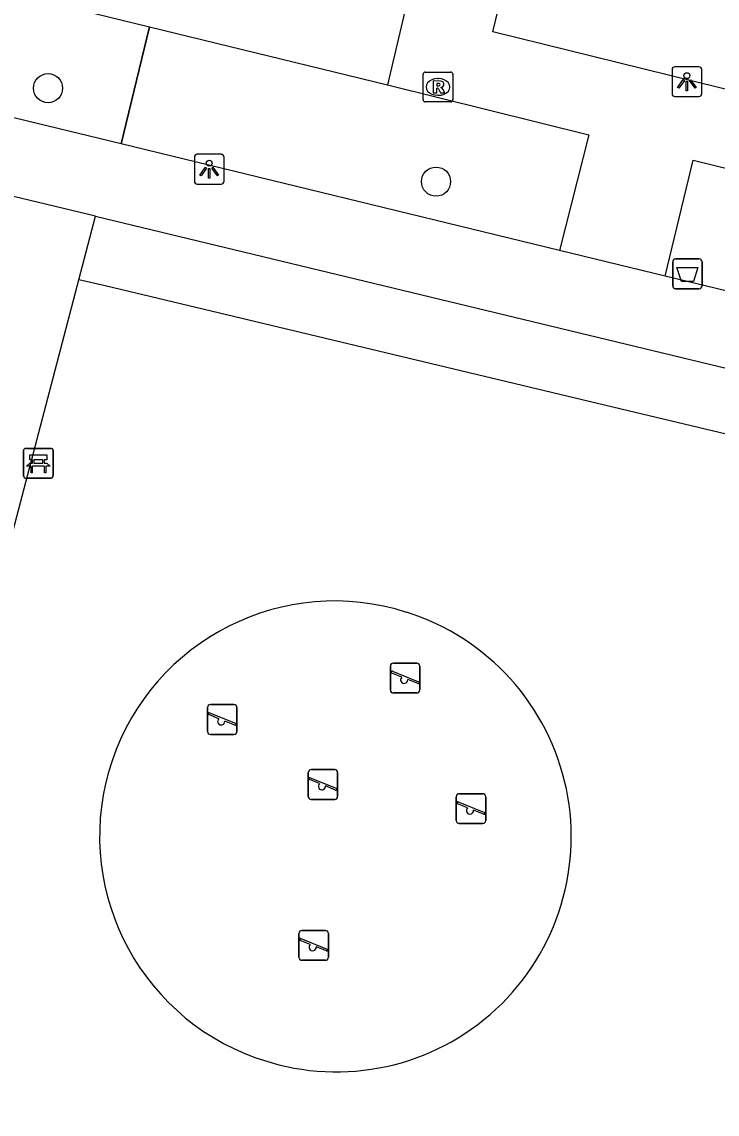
# Model space of a CAD drawing. Extents: x 162812 to 163818, y 381639 to 382470.
# Drawn here: x 163292.76 to 163316.1, y 382135.2 to 382171.85 of the extents above; entities that cross this region are included whole.
import ezdxf

# ---------------------------------------------------------------- set-up
doc = ezdxf.new("R2010")
doc.units = 0
for name, color, linetype in [('IMGEO_Afvalbak', 7, 'Continuous'), ('IMGEO_Bank', 7, 'Continuous'), ('IMGEO_Boom', 7, 'Continuous'), ('IMGEO_Groenvoorziening', 7, 'Continuous'), ('IMGEO_Hek', 7, 'Continuous'), ('IMGEO_Lichtpunt', 7, 'Continuous'), ('IMGEO_Rioolput', 7, 'Continuous'), ('IMGEO_Speelvoorziening', 7, 'Continuous'), ('IMGEO_Voetpad_gesloten', 7, 'Continuous'), ('IMGEO_Voetpad_open', 7, 'Continuous')]:
    doc.layers.add(name, color=color, linetype=linetype)

msp = doc.modelspace()

# ---------------------------------------------------------------- linework, layer by layer
at = {"layer": 'IMGEO_Afvalbak'}
for p, q in [((163314.608, 382162.993), (163314.608, 382163.793)), ((163314.608, 382163.793), (163314.608, 382162.993)), ((163314.708, 382163.893), (163315.498, 382163.893)), ((163315.498, 382163.893), (163314.708, 382163.893)), ((163315.598, 382163.793), (163315.598, 382162.993)), ((163315.598, 382162.993), (163315.598, 382163.793)), ((163315.498, 382162.893), (163314.708, 382162.893)), ((163314.708, 382162.893), (163315.498, 382162.893))]:
    msp.add_line(p, q, dxfattribs=at)
msp.add_lwpolyline([(163314.751, 382163.607), (163315.455, 382163.607), (163315.306, 382163.137), (163314.9, 382163.137), (163314.751, 382163.607)], dxfattribs=at)
for centre, start, end in [((163314.708, 382163.793), 90, 180), ((163314.708, 382163.793), 90, 180), ((163315.498, 382163.793), 0, 90), ((163315.498, 382163.793), 360, 90), ((163314.708, 382162.993), 180, 270), ((163314.708, 382162.993), 180, 270), ((163315.498, 382162.993), 270, 0), ((163315.498, 382162.993), 270, 0)]:
    msp.add_arc(centre, 0.1, start, end, dxfattribs=at)
at = {"layer": 'IMGEO_Bank'}
for p, q in [((163292.886, 382157.538), (163293.727, 382157.538)), ((163293.727, 382157.538), (163292.886, 382157.538)), ((163293.811, 382157.463), (163293.811, 382156.622)), ((163293.811, 382156.622), (163293.811, 382157.463)), ((163292.811, 382156.613), (163292.811, 382157.454)), ((163292.811, 382157.454), (163292.811, 382156.613)), ((163293.12, 382157.044), (163293.12, 382157.15)), ((163293.164, 382157.15), (163293.164, 382157.044)), ((163293.452, 382157.156), (163293.17, 382157.156)), ((163293.458, 382157.044), (163293.458, 382157.15)), ((163293.502, 382157.15), (163293.502, 382157.044)), ((163293.508, 382156.936), (163293.115, 382156.936)), ((163293.17, 382157.038), (163293.452, 382157.038)), ((163293.736, 382156.538), (163292.895, 382156.538)), ((163292.895, 382156.538), (163293.736, 382156.538))]:
    msp.add_line(p, q, dxfattribs=at)
for points in [[(163293.114, 382157.156), (163293.028, 382157.156), (163293.028, 382157.317), (163293.591, 382157.317), (163293.591, 382157.156), (163293.508, 382157.156)], [(163293.058, 382156.936), (163292.916, 382156.936), (163293.028, 382157.038), (163293.114, 382157.038)], [(163293.108, 382156.929), (163293.108, 382156.722), (163293.065, 382156.722), (163293.065, 382156.929)], [(163293.508, 382157.038), (163293.591, 382157.038), (163293.703, 382156.936), (163293.564, 382156.936)], [(163293.558, 382156.929), (163293.558, 382156.722), (163293.514, 382156.722), (163293.514, 382156.929)]]:
    msp.add_lwpolyline(points, dxfattribs=at)
for centre, radius, start, end in [((163292.889, 382157.46), 0.0779, 92.4484, 184.2845), ((163292.889, 382157.46), 0.0779, 92.4484, 184.2845), ((163293.733, 382157.46), 0.0779, 2.4484, 94.2845), ((163293.733, 382157.46), 0.0779, 2.4484, 94.2845), ((163293.113, 382157.149), 0.00671, 2.8957, 87.1043), ((163293.17, 382157.149), 0.00671, 92.8957, 177.1043), ((163293.452, 382157.149), 0.00671, 2.8957, 87.1043), ((163293.509, 382157.149), 0.00671, 92.8957, 177.1043), ((163293.058, 382156.929), 0.00671, 2.8957, 87.1043), ((163293.115, 382156.929), 0.00671, 92.8957, 177.1043), ((163293.113, 382157.045), 0.00671, 272.8957, 357.1043), ((163293.17, 382157.045), 0.00671, 182.8957, 267.1043), ((163293.452, 382157.045), 0.00671, 272.8957, 357.1043), ((163293.509, 382157.045), 0.00671, 182.8957, 267.1043), ((163293.507, 382156.929), 0.00671, 2.8957, 87.1043), ((163293.564, 382156.929), 0.00671, 92.8957, 177.1043), ((163292.889, 382156.616), 0.0779, 182.4484, 274.2845), ((163292.889, 382156.616), 0.0779, 182.4484, 274.2845), ((163293.733, 382156.616), 0.0779, 272.4484, 4.2845), ((163293.733, 382156.616), 0.0779, 272.4484, 4.2845)]:
    msp.add_arc(centre, radius, start, end, dxfattribs=at)
at = {"layer": 'IMGEO_Boom'}
for centre in [(163293.637, 382169.621), (163306.664, 382166.486)]:
    msp.add_circle(centre, 0.489, dxfattribs=at)
at = {"layer": 'IMGEO_Groenvoorziening'}
for points in [[(163272.171, 382177.751), (163297.042, 382171.68)], [(163296.089, 382167.75), (163297.042, 382171.68)], [(163297.042, 382171.68), (163305.036, 382169.729)], [(163427.031, 382131.676), (163378.53, 382143.226), (163360.431, 382147.536), (163359.411, 382147.779), (163344.765, 382151.266), (163342.628, 382151.775), (163333.895, 382153.854), (163313.112, 382158.803), (163295.55, 382162.985), (163294.668, 382163.195)]]:
    msp.add_lwpolyline(points, dxfattribs=at)
for centre, radius, start, end in [((163303.257, 382144.53), 7.887, 72.1607, 250.4525), ((163303.315, 382144.511), 7.888, 250.0073, 72.6058)]:
    msp.add_arc(centre, radius, start, end, dxfattribs=at)
at = {"layer": 'IMGEO_Hek'}
msp.add_lwpolyline([(163297.042, 382171.68), (163296.089, 382167.75)], dxfattribs=at)
at = {"layer": 'IMGEO_Lichtpunt'}
for p, q in [((163315.489, 382170.338), (163314.681, 382170.338)), ((163315.489, 382170.338), (163314.681, 382170.338)), ((163314.587, 382170.243), (163314.587, 382169.436)), ((163314.587, 382170.243), (163314.587, 382169.436)), ((163315.583, 382169.436), (163315.583, 382170.243)), ((163315.583, 382169.436), (163315.583, 382170.243)), ((163314.681, 382169.342), (163315.489, 382169.342)), ((163314.681, 382169.342), (163315.489, 382169.342)), ((163299.451, 382167.402), (163298.643, 382167.402)), ((163299.451, 382167.402), (163298.643, 382167.402)), ((163298.549, 382167.307), (163298.549, 382166.5)), ((163298.549, 382167.307), (163298.549, 382166.5)), ((163299.545, 382166.5), (163299.545, 382167.307)), ((163299.545, 382166.5), (163299.545, 382167.307)), ((163298.643, 382166.406), (163299.451, 382166.406)), ((163298.643, 382166.406), (163299.451, 382166.406))]:
    msp.add_line(p, q, dxfattribs=at)
for points in [[(163314.961, 382169.907), (163315, 382169.879), (163314.812, 382169.617), (163314.774, 382169.644), (163314.961, 382169.907)], [(163315.063, 382169.859), (163315.11, 382169.859), (163315.11, 382169.537), (163315.063, 382169.537), (163315.063, 382169.859)], [(163315.173, 382169.879), (163315.211, 382169.906), (163315.398, 382169.644), (163315.359, 382169.616), (163315.173, 382169.879)], [(163298.923, 382166.971), (163298.962, 382166.943), (163298.774, 382166.681), (163298.736, 382166.708), (163298.923, 382166.971)], [(163299.025, 382166.923), (163299.072, 382166.923), (163299.072, 382166.601), (163299.025, 382166.601), (163299.025, 382166.923)], [(163299.135, 382166.943), (163299.173, 382166.97), (163299.36, 382166.708), (163299.321, 382166.68), (163299.135, 382166.943)]]:
    msp.add_lwpolyline(points, dxfattribs=at)
for centre in [(163315.086, 382170.041), (163299.048, 382167.105)]:
    msp.add_circle(centre, 0.0994, dxfattribs=at)
for centre, start, end in [((163314.681, 382170.243), 90, 180), ((163314.681, 382170.243), 90, 180), ((163315.489, 382170.243), 0, 90), ((163315.489, 382170.243), 0, 90), ((163314.681, 382169.436), 180, 270), ((163314.681, 382169.436), 180, 270), ((163315.489, 382169.436), 270, 0), ((163315.489, 382169.436), 270, 360), ((163298.643, 382167.307), 90, 180), ((163298.643, 382167.307), 90, 180), ((163299.451, 382167.307), 0, 90), ((163299.451, 382167.307), 0, 90), ((163298.643, 382166.5), 180, 270), ((163298.643, 382166.5), 180, 270), ((163299.451, 382166.5), 270, 0), ((163299.451, 382166.5), 270, 360)]:
    msp.add_arc(centre, 0.0946, start, end, dxfattribs=at)
at = {"layer": 'IMGEO_Rioolput'}
for p, q in [((163306.227, 382169.236), (163306.227, 382170.088)), ((163306.302, 382170.162), (163307.154, 382170.162)), ((163306.715, 382169.942), (163306.74, 382169.942)), ((163307.228, 382170.088), (163307.228, 382169.236)), ((163306.738, 382169.382), (163306.713, 382169.382)), ((163307.154, 382169.162), (163306.302, 382169.162))]:
    msp.add_line(p, q, dxfattribs=at)
for points in [[(163306.227, 382169.236), (163306.227, 382170.088)], [(163306.302, 382170.162), (163307.154, 382170.162)], [(163307.228, 382170.088), (163307.228, 382169.236)], [(163306.816, 382169.86), (163306.564, 382169.862), (163306.564, 382169.462)], [(163306.564, 382169.462), (163306.688, 382169.462), (163306.688, 382169.624), (163306.699, 382169.624)], [(163306.742, 382169.781), (163306.688, 382169.781), (163306.688, 382169.7)], [(163306.688, 382169.7), (163306.74, 382169.7)], [(163306.746, 382169.595), (163306.817, 382169.462), (163306.957, 382169.462), (163306.892, 382169.588)], [(163307.154, 382169.162), (163306.302, 382169.162)]]:
    msp.add_lwpolyline(points, dxfattribs=at)
for centre, radius, start, end in [((163306.304, 382170.086), 0.0765, 91.552, 178.448), ((163306.304, 382170.086), 0.0765, 91.552, 178.448), ((163307.152, 382170.086), 0.0765, 1.552, 88.448), ((163307.152, 382170.086), 0.0765, 1.552, 88.448), ((163306.698, 382169.571), 0.0533, 26.0293, 88.6989), ((163306.724, 382169.889), 0.19, 274.7715, 282.9687), ((163306.748, 382169.685), 0.0964, 77.0061, 93.1865), ((163306.762, 382169.742), 0.0378, 276.6634, 79.6772), ((163306.815, 382169.75), 0.109, 350.3612, 89.416), ((163306.813, 382169.75), 0.112, 277.5842, 350.9817), ((163306.797, 382169.535), 0.108, 29.5134, 73.7905), ((163306.304, 382169.238), 0.0765, 181.552, 268.448), ((163306.304, 382169.238), 0.0765, 181.552, 268.448), ((163307.152, 382169.238), 0.0765, 271.552, 358.448), ((163307.152, 382169.238), 0.0765, 271.552, 358.448)]:
    msp.add_arc(centre, radius, start, end, dxfattribs=at)
for centre, major_axis, ratio, start_param, end_param in [((163306.714, 382169.662), (-0.387, 0.002), 0.722429, 4.712389, 7.853982), ((163306.739, 382169.662), (-0.39, 0.002), 0.717154, 1.570796, 4.712389)]:
    msp.add_ellipse(centre, major_axis=major_axis, ratio=ratio, start_param=start_param, end_param=end_param, dxfattribs=at)
at = {"layer": 'IMGEO_Speelvoorziening'}
for p, q in [((163305.13, 382149.435), (163305.13, 382150.235)), ((163305.13, 382150.235), (163305.13, 382149.435)), ((163305.23, 382150.335), (163306.02, 382150.335)), ((163306.02, 382150.335), (163305.23, 382150.335)), ((163306.12, 382150.235), (163306.12, 382149.435)), ((163306.12, 382149.435), (163306.12, 382150.235)), ((163305.513, 382149.863), (163305.174, 382150)), ((163305.199, 382150.06), (163306.075, 382149.707)), ((163306.051, 382149.647), (163305.711, 382149.784)), ((163306.02, 382149.335), (163305.23, 382149.335)), ((163305.23, 382149.335), (163306.02, 382149.335)), ((163298.988, 382148.043), (163298.988, 382148.843)), ((163298.988, 382148.843), (163298.988, 382148.043)), ((163299.057, 382148.668), (163299.933, 382148.315)), ((163299.088, 382148.943), (163299.878, 382148.943)), ((163299.878, 382148.943), (163299.088, 382148.943)), ((163299.978, 382148.843), (163299.978, 382148.043)), ((163299.978, 382148.043), (163299.978, 382148.843)), ((163299.371, 382148.471), (163299.032, 382148.608)), ((163299.909, 382148.255), (163299.569, 382148.392)), ((163299.878, 382147.943), (163299.088, 382147.943)), ((163299.088, 382147.943), (163299.878, 382147.943)), ((163302.37, 382145.864), (163302.37, 382146.664)), ((163302.37, 382146.664), (163302.37, 382145.864)), ((163302.439, 382146.489), (163303.315, 382146.136)), ((163302.47, 382146.764), (163303.26, 382146.764)), ((163303.26, 382146.764), (163302.47, 382146.764)), ((163303.36, 382146.664), (163303.36, 382145.864)), ((163303.36, 382145.864), (163303.36, 382146.664)), ((163302.753, 382146.292), (163302.414, 382146.429)), ((163303.291, 382146.076), (163302.951, 382146.213)), ((163303.26, 382145.764), (163302.47, 382145.764)), ((163302.47, 382145.764), (163303.26, 382145.764)), ((163307.341, 382145.054), (163307.341, 382145.854)), ((163307.341, 382145.854), (163307.341, 382145.054)), ((163307.441, 382145.954), (163308.231, 382145.954)), ((163308.231, 382145.954), (163307.441, 382145.954)), ((163308.331, 382145.854), (163308.331, 382145.054)), ((163308.331, 382145.054), (163308.331, 382145.854)), ((163307.724, 382145.482), (163307.385, 382145.619)), ((163307.41, 382145.679), (163308.286, 382145.326)), ((163308.262, 382145.266), (163307.922, 382145.403)), ((163308.231, 382144.954), (163307.441, 382144.954)), ((163307.441, 382144.954), (163308.231, 382144.954)), ((163302.159, 382141.367), (163302.949, 382141.367)), ((163302.949, 382141.367), (163302.159, 382141.367)), ((163302.059, 382140.467), (163302.059, 382141.267)), ((163302.059, 382141.267), (163302.059, 382140.467)), ((163302.442, 382140.895), (163302.103, 382141.032)), ((163302.128, 382141.092), (163303.004, 382140.739)), ((163303.049, 382141.267), (163303.049, 382140.467)), ((163303.049, 382140.467), (163303.049, 382141.267)), ((163302.98, 382140.679), (163302.64, 382140.816)), ((163302.949, 382140.367), (163302.159, 382140.367)), ((163302.159, 382140.367), (163302.949, 382140.367))]:
    msp.add_line(p, q, dxfattribs=at)
for centre, radius, start, end in [((163305.23, 382150.235), 0.1, 90, 180), ((163305.23, 382150.235), 0.1, 90, 180), ((163306.02, 382150.235), 0.1, 0, 90), ((163306.02, 382150.235), 0.1, 360, 90), ((163305.187, 382150.03), 0.0327, 68.078, 248.078), ((163305.592, 382149.773), 0.12, 130.9928, 5.1632), ((163305.23, 382149.435), 0.1, 180, 270), ((163305.23, 382149.435), 0.1, 180, 270), ((163306.02, 382149.435), 0.1, 270, 0), ((163306.02, 382149.435), 0.1, 270, 0), ((163306.063, 382149.677), 0.0327, 248.078, 68.078), ((163299.088, 382148.843), 0.1, 90, 180), ((163299.088, 382148.843), 0.1, 90, 180), ((163299.045, 382148.638), 0.0327, 68.078, 248.078), ((163299.878, 382148.843), 0.1, 0, 90), ((163299.878, 382148.843), 0.1, 360, 90), ((163299.45, 382148.381), 0.12, 130.9928, 5.1632), ((163299.921, 382148.285), 0.0327, 248.078, 68.078), ((163299.088, 382148.043), 0.1, 180, 270), ((163299.088, 382148.043), 0.1, 180, 270), ((163299.878, 382148.043), 0.1, 270, 0), ((163299.878, 382148.043), 0.1, 270, 0), ((163302.47, 382146.664), 0.1, 90, 180), ((163302.47, 382146.664), 0.1, 90, 180), ((163302.427, 382146.459), 0.0327, 68.078, 248.078), ((163303.26, 382146.664), 0.1, 0, 90), ((163303.26, 382146.664), 0.1, 360, 90), ((163302.832, 382146.202), 0.12, 130.9928, 5.1632), ((163303.303, 382146.106), 0.0327, 248.078, 68.078), ((163302.47, 382145.864), 0.1, 180, 270), ((163302.47, 382145.864), 0.1, 180, 270), ((163303.26, 382145.864), 0.1, 270, 0), ((163303.26, 382145.864), 0.1, 270, 0), ((163307.441, 382145.854), 0.1, 90, 180), ((163307.441, 382145.854), 0.1, 90, 180), ((163308.231, 382145.854), 0.1, 0, 90), ((163308.231, 382145.854), 0.1, 360, 90), ((163307.398, 382145.649), 0.0327, 68.078, 248.078), ((163307.803, 382145.392), 0.12, 130.9928, 5.1632), ((163307.441, 382145.054), 0.1, 180, 270), ((163307.441, 382145.054), 0.1, 180, 270), ((163308.231, 382145.054), 0.1, 270, 0), ((163308.231, 382145.054), 0.1, 270, 0), ((163308.274, 382145.296), 0.0327, 248.078, 68.078), ((163302.159, 382141.267), 0.1, 90, 180), ((163302.159, 382141.267), 0.1, 90, 180), ((163302.949, 382141.267), 0.1, 0, 90), ((163302.949, 382141.267), 0.1, 360, 90), ((163302.116, 382141.062), 0.0327, 68.078, 248.078), ((163302.521, 382140.805), 0.12, 130.9928, 5.1632), ((163302.992, 382140.709), 0.0327, 248.078, 68.078), ((163302.159, 382140.467), 0.1, 180, 270), ((163302.159, 382140.467), 0.1, 180, 270), ((163302.949, 382140.467), 0.1, 270, 0), ((163302.949, 382140.467), 0.1, 270, 0)]:
    msp.add_arc(centre, radius, start, end, dxfattribs=at)
at = {"layer": 'IMGEO_Voetpad_gesloten'}
for points in [[(163295.227, 382165.323), (163280.096, 382168.954)], [(163294.668, 382163.195), (163295.227, 382165.323)], [(163286.387, 382131.648), (163294.668, 382163.195)]]:
    msp.add_lwpolyline(points, dxfattribs=at)
at = {"layer": 'IMGEO_Voetpad_open'}
for points in [[(163322.331, 382183.982), (163318.73, 382169.011), (163308.573, 382171.509), (163312.197, 382186.407)], [(163296.089, 382167.75), (163263.175, 382175.728)], [(163305.301, 382175.36), (163306.317, 382175.199), (163305.036, 382169.729)], [(163305.036, 382169.729), (163311.798, 382168.058), (163310.813, 382164.181)], [(163310.813, 382164.181), (163296.089, 382167.75)], [(163314.355, 382163.32), (163315.3, 382167.211), (163320.628, 382165.9)], [(163295.227, 382165.323), (163333.95, 382155.997), (163337.772, 382155.076)], [(163314.355, 382163.32), (163310.813, 382164.181)], [(163338.36, 382157.513), (163314.355, 382163.32)]]:
    msp.add_lwpolyline(points, dxfattribs=at)

doc.saveas('drawing.dxf')
